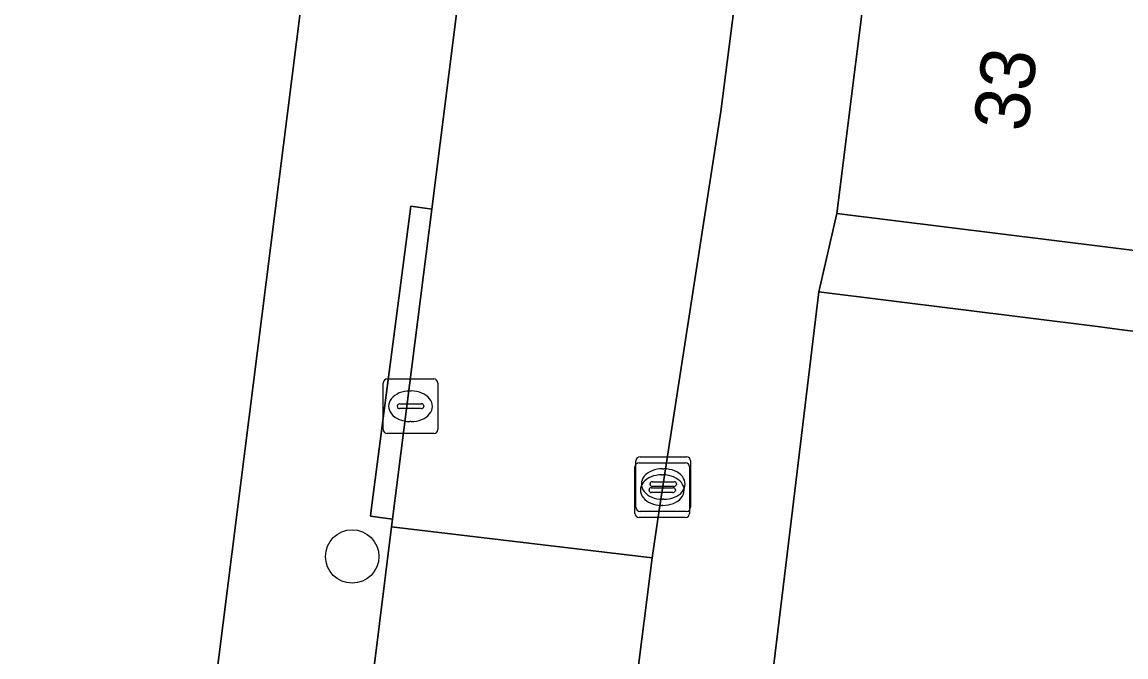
# Model space of a CAD drawing. Extents: x 161692 to 162379, y 380760 to 381678.
# Drawn here: x 162207.17 to 162227.39, y 381247.31 to 381258.94 of the extents above; entities that cross this region are included whole.
import ezdxf

# ---------------------------------------------------------------- set-up
doc = ezdxf.new("R2010")
doc.units = 0
for name, color, linetype in [('IMGEO_Boom', 7, 'Continuous'), ('IMGEO_Erf', 7, 'Continuous'), ('IMGEO_Kolk', 7, 'Continuous'), ('IMGEO_Pand', 7, 'Continuous'), ('IMGEO_Pand_nummerreeks', 7, 'Continuous'), ('IMGEO_Rijbaan_lokaal_open', 7, 'Continuous'), ('IMGEO_Voetpad_open', 7, 'Continuous')]:
    doc.layers.add(name, color=color, linetype=linetype)

msp = doc.modelspace()

# ---------------------------------------------------------------- linework, layer by layer
at = {"layer": 'IMGEO_Boom'}
msp.add_circle((162213.219, 381249.151), 0.489, dxfattribs=at)
at = {"layer": 'IMGEO_Erf'}
msp.add_lwpolyline([(162125.043, 381242.752), (162208.878, 381232.259), (162227.066, 381376.397)], dxfattribs=at)
at = {"layer": 'IMGEO_Kolk'}
for p, q in [((162213.787, 381251.477), (162213.787, 381252.329)), ((162213.862, 381252.403), (162214.714, 381252.403)), ((162214.788, 381252.329), (162214.788, 381251.477)), ((162214.275, 381252.183), (162214.3, 381252.183)), ((162214.046, 381251.897), (162214.046, 381251.909)), ((162214.089, 381251.946), (162214.487, 381251.946)), ((162214.53, 381251.909), (162214.53, 381251.897)), ((162214.484, 381251.86), (162214.086, 381251.86)), ((162214.298, 381251.623), (162214.273, 381251.623)), ((162214.714, 381251.403), (162213.862, 381251.403)), ((162218.417, 381250.052), (162218.417, 381250.904)), ((162218.474, 381250.867), (162219.326, 381250.867)), ((162218.492, 381250.978), (162219.344, 381250.978)), ((162219.418, 381250.904), (162219.418, 381250.052)), ((162218.399, 381249.941), (162218.399, 381250.793)), ((162218.905, 381250.758), (162218.93, 381250.758)), ((162219.4, 381250.793), (162219.4, 381249.941)), ((162218.676, 381250.472), (162218.676, 381250.484)), ((162218.719, 381250.521), (162219.117, 381250.521)), ((162218.887, 381250.647), (162218.912, 381250.647)), ((162219.16, 381250.484), (162219.16, 381250.472)), ((162218.658, 381250.361), (162218.658, 381250.373)), ((162219.096, 381250.324), (162218.698, 381250.324)), ((162218.701, 381250.41), (162219.099, 381250.41)), ((162219.114, 381250.435), (162218.716, 381250.435)), ((162219.142, 381250.373), (162219.142, 381250.361)), ((162218.91, 381250.087), (162218.885, 381250.087)), ((162218.928, 381250.198), (162218.903, 381250.198)), ((162219.326, 381249.867), (162218.474, 381249.867)), ((162219.344, 381249.978), (162218.492, 381249.978))]:
    msp.add_line(p, q, dxfattribs=at)
for points in [[(162213.787, 381251.477), (162213.787, 381252.329)], [(162213.862, 381252.403), (162214.714, 381252.403)], [(162214.788, 381252.329), (162214.788, 381251.477)], [(162214.714, 381251.403), (162213.862, 381251.403)], [(162218.417, 381250.052), (162218.417, 381250.904)], [(162218.474, 381250.867), (162219.326, 381250.867)], [(162218.492, 381250.978), (162219.344, 381250.978)], [(162219.418, 381250.904), (162219.418, 381250.052)], [(162218.399, 381249.941), (162218.399, 381250.793)], [(162219.4, 381250.793), (162219.4, 381249.941)], [(162219.326, 381249.867), (162218.474, 381249.867)], [(162219.344, 381249.978), (162218.492, 381249.978)]]:
    msp.add_lwpolyline(points, dxfattribs=at)
for centre, radius, start, end in [((162213.864, 381252.327), 0.0765, 91.552, 178.448), ((162213.864, 381252.327), 0.0765, 91.552, 178.448), ((162214.712, 381252.327), 0.0765, 1.552, 88.448), ((162214.712, 381252.327), 0.0765, 1.552, 88.448), ((162214.086, 381251.906), 0.0403, 85.8775, 175.7526), ((162214.083, 381251.896), 0.0366, 178.938, 274.7102), ((162214.487, 381251.903), 0.043, 264.8664, 352.4533), ((162214.491, 381251.908), 0.0386, 1.7309, 96.639), ((162213.864, 381251.479), 0.0765, 181.552, 268.448), ((162213.864, 381251.479), 0.0765, 181.552, 268.448), ((162214.712, 381251.479), 0.0765, 271.552, 358.448), ((162214.712, 381251.479), 0.0765, 271.552, 358.448), ((162218.476, 381250.791), 0.0765, 91.552, 178.448), ((162218.476, 381250.791), 0.0765, 91.552, 178.448), ((162218.494, 381250.902), 0.0765, 91.552, 178.448), ((162218.494, 381250.902), 0.0765, 91.552, 178.448), ((162219.324, 381250.791), 0.0765, 1.552, 88.448), ((162219.324, 381250.791), 0.0765, 1.552, 88.448), ((162219.342, 381250.902), 0.0765, 1.552, 88.448), ((162219.342, 381250.902), 0.0765, 1.552, 88.448), ((162218.716, 381250.481), 0.0403, 85.8775, 175.7526), ((162218.713, 381250.471), 0.0366, 178.938, 274.7102), ((162219.117, 381250.478), 0.043, 264.8664, 352.4533), ((162219.121, 381250.483), 0.0386, 1.7309, 96.639), ((162218.698, 381250.37), 0.0403, 85.8775, 175.7526), ((162218.695, 381250.36), 0.0366, 178.938, 274.7102), ((162219.099, 381250.367), 0.043, 264.8664, 352.4533), ((162219.103, 381250.372), 0.0386, 1.7309, 96.639), ((162218.476, 381249.943), 0.0765, 181.552, 268.448), ((162218.476, 381249.943), 0.0765, 181.552, 268.448), ((162218.494, 381250.054), 0.0765, 181.552, 268.448), ((162218.494, 381250.054), 0.0765, 181.552, 268.448), ((162219.324, 381249.943), 0.0765, 271.552, 358.448), ((162219.324, 381249.943), 0.0765, 271.552, 358.448), ((162219.342, 381250.054), 0.0765, 271.552, 358.448), ((162219.342, 381250.054), 0.0765, 271.552, 358.448)]:
    msp.add_arc(centre, radius, start, end, dxfattribs=at)
for centre, major_axis, ratio, start_param, end_param in [((162214.274, 381251.903), (-0.387, 0.002), 0.722429, 4.712389, 7.853982), ((162214.299, 381251.903), (-0.39, 0.002), 0.717154, 1.570796, 4.712389), ((162218.904, 381250.478), (-0.387, 0.002), 0.722429, 4.712389, 7.853982), ((162218.929, 381250.478), (-0.39, 0.002), 0.717154, 1.570796, 4.712389), ((162218.886, 381250.367), (-0.387, 0.002), 0.722429, 4.712389, 7.853982), ((162218.911, 381250.367), (-0.39, 0.002), 0.717154, 1.570796, 4.712389)]:
    msp.add_ellipse(centre, major_axis=major_axis, ratio=ratio, start_param=start_param, end_param=end_param, dxfattribs=at)
at = {"layer": 'IMGEO_Pand'}
for points in [[(162230.666, 381259.968), (162222.786, 381260.949), (162222.099, 381255.433), (162227.061, 381254.815), (162235.405, 381253.776), (162235.776, 381256.763), (162233.559, 381257.039), (162233.874, 381259.569)], [(162232.563, 381250), (162232.864, 381252.617), (162232.613, 381252.648), (162227.279, 381253.312), (162226.873, 381253.362), (162221.768, 381253.998), (162221.284, 381250), (162219.766, 381237.456), (162218.981, 381230.963), (162224.64, 381230.309), (162229.966, 381229.694), (162230.216, 381229.665)]]:
    msp.add_lwpolyline(points, close=True, dxfattribs=at)
at = {"layer": 'IMGEO_Rijbaan_lokaal_open'}
for points in [[(162218.713, 381249.124), (162218.845, 381250), (162218.917, 381250.478), (162219.97, 381257.305), (162220.819, 381263.929), (162222.239, 381275.382), (162224.873, 381296.775), (162225.59, 381302.707), (162220.712, 381303.315), (162220.524, 381301.827), (162219.936, 381297.171), (162214.677, 381255.516), (162213.96, 381249.837), (162213.942, 381249.694)], [(162218.376, 381246.483), (162218.713, 381249.124), (162213.942, 381249.694), (162213.607, 381247.038)]]:
    msp.add_lwpolyline(points, close=True, dxfattribs=at)
at = {"layer": 'IMGEO_Voetpad_open'}
for points in [[(162229.21, 381376.71), (162227.307, 381376.913), (162227.235, 381376.39), (162227.066, 381376.397), (162208.878, 381232.259), (162213.777, 381232.866), (162213.989, 381234.222)], [(162212.487, 381237.729), (162212.525, 381237.964), (162212.802, 381240.212), (162213.607, 381247.038), (162213.942, 381249.694), (162213.96, 381249.837), (162213.552, 381249.89), (162213.566, 381250), (162214.293, 381255.566), (162214.677, 381255.516), (162219.936, 381297.171), (162219.687, 381297.204), (162220.263, 381301.861), (162220.524, 381301.827), (162220.712, 381303.315), (162221.044, 381305.944), (162227.963, 381360.749), (162228.295, 381363.379), (162229.539, 381372.857), (162229.678, 381373.851)], [(162260.014, 381267.198), (162258.536, 381254.262), (162258.295, 381252.155), (162258.183, 381251.173), (162235.405, 381253.776), (162227.061, 381254.815), (162222.099, 381255.433), (162221.768, 381253.998), (162226.873, 381253.362), (162227.279, 381253.312), (162232.613, 381252.648), (162232.864, 381252.617), (162238.004, 381251.977), (162245.503, 381251.12), (162248.568, 381250.77), (162259.583, 381249.511), (162263.772, 381283.024)], [(162220.819, 381263.929), (162219.97, 381257.305), (162218.917, 381250.478), (162218.845, 381250), (162218.713, 381249.124), (162218.376, 381246.483), (162216.572, 381232.544), (162216.399, 381231.305), (162216.389, 381231.225), (162216.381, 381231.145), (162218.981, 381230.963), (162219.766, 381237.456), (162221.284, 381250), (162221.768, 381253.998), (162222.099, 381255.433), (162222.786, 381260.949)]]:
    msp.add_lwpolyline(points, dxfattribs=at)
msp.add_lwpolyline([(162214.677, 381255.516), (162214.293, 381255.566), (162213.566, 381250), (162213.552, 381249.89), (162213.96, 381249.837)], close=True, dxfattribs=at)

# ---------------------------------------------------------------- texts
at = {"layer": 'IMGEO_Pand_nummerreeks'}
msp.add_text('33', height=1, rotation=82.9042, dxfattribs=at).set_placement((162225.588, 381256.913))

doc.saveas('drawing.dxf')
